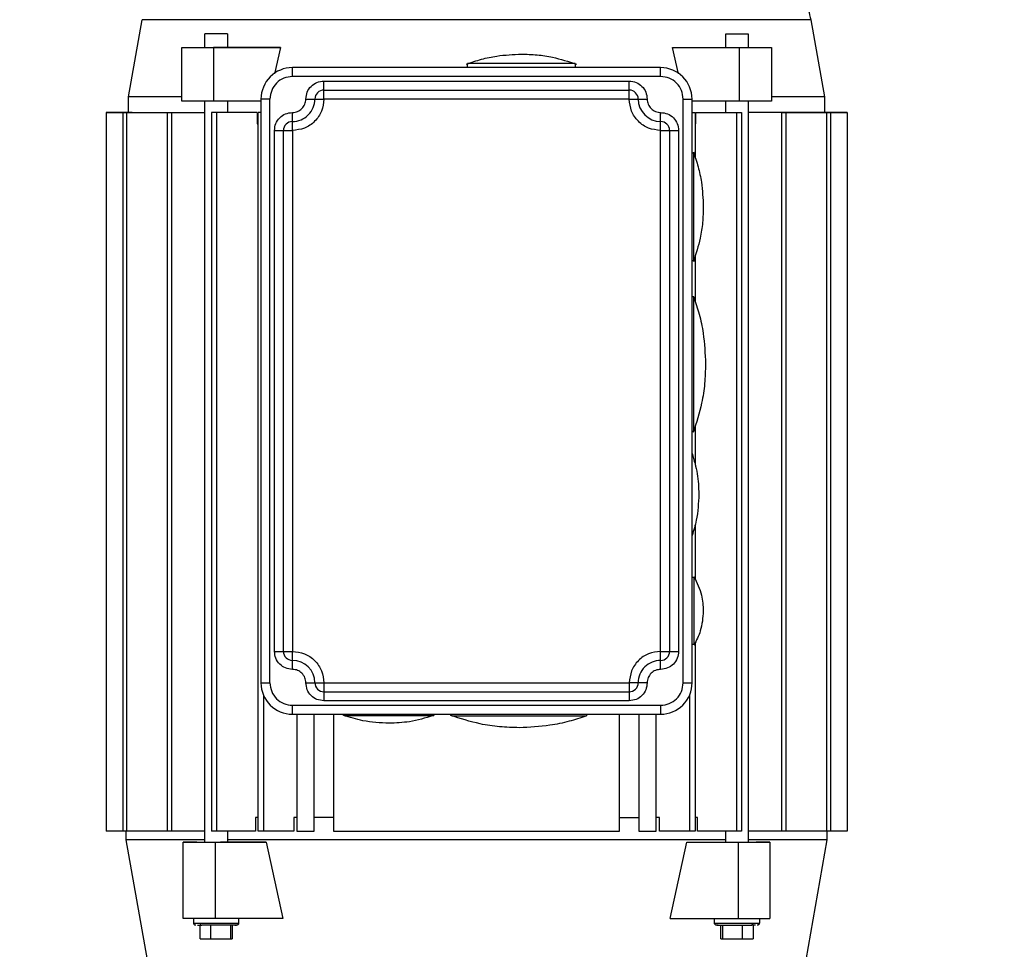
# Model space of a CAD drawing. Header units: inches. Extents: x 170 to 312, y 215 to 248.
# Tile 349 of 410: x 280.493 to 281.032, y 223.601 to 224.111. Entities that reach past the tile are written whole.
import ezdxf

# ---------------------------------------------------------------- set-up
doc = ezdxf.new("R2010")
doc.units = ezdxf.units.IN
doc.header["$LTSCALE"] = 0.25
doc.header["$MEASUREMENT"] = 0
doc.layers.add('ANNOTATIONS', color=1, linetype='Continuous')
doc.layers.add('STANDARD MOTOR RH', color=7, linetype='Continuous')
doc.styles.add('ARIAL', font='arial.ttf', dxfattribs={"height": 0.09375})
doc.dimstyles.new('STANDARD$0', dxfattribs={"dimtxt": 0.09375, "dimasz": 0.09375, "dimexe": 0.03125, "dimexo": 0.046875, "dimgap": 0.09, "dimtad": 0, "dimtih": 1, "dimtoh": 1, "dimdec": 4, "dimzin": 0, "dimdsep": 46, "dimtxsty": 'ARIAL', "dimcen": 0.09, "dimadec": 0, "dimazin": 0, "dimtfac": 1, "dimtdec": 4, "dimtofl": 0, "dimtmove": 0, "dimatfit": 1, "dimfxl": 1, "dimtolj": 1, "dimtzin": 0, "dimarcsym": 0})

# ---------------------------------------------------------------- blocks, each defined once
blk = doc.blocks.new('*D225')
at = {"layer": 'ANNOTATIONS', "color": 0, "lineweight": -2, "transparency": 16777216}
for p, q in [((279.95323, 223.58539), (279.95323, 225.15255)), ((281.04685, 224.57841), (281.04685, 225.15255)), ((280.04698, 225.1213), (280.21493, 225.1213)), ((280.9531, 225.1213), (280.78515, 225.1213))]:
    blk.add_line(p, q, dxfattribs=at)
at = {"layer": 'ANNOTATIONS', "color": 0, "transparency": 16777216}
for points in [[(280.04698, 225.13692), (280.04698, 225.10567), (279.95323, 225.1213)], [(280.9531, 225.13692), (280.9531, 225.10567), (281.04685, 225.1213)]]:
    blk.add_solid(points, dxfattribs=at)
at = {"layer": 'defpoints', "color": 0, "transparency": 16777216}
for p in [(279.95323, 225.1213), (281.04685, 224.53154), (279.95323, 223.53851)]:
    blk.add_point(p, dxfattribs=at)
at = {"layer": 'ANNOTATIONS', "color": 0, "transparency": 16777216, "insert": (280.50004, 225.1213), "char_height": 0.09375, "attachment_point": 5, "style": 'ARIAL'}
blk.add_mtext('\\A1;17 3/8"', dxfattribs=at)
blk = doc.blocks.new('*D236')
at = {"layer": 'ANNOTATIONS', "color": 0, "lineweight": -2, "transparency": 16777216}
for p, q in [((279.95323, 223.58539), (279.95323, 225.58626)), ((281.1766, 225.01166), (281.1766, 225.58626)), ((280.04698, 225.55501), (280.38382, 225.55501)), ((281.08285, 225.55501), (280.74601, 225.55501))]:
    blk.add_line(p, q, dxfattribs=at)
at = {"layer": 'ANNOTATIONS', "color": 0, "transparency": 16777216}
for points in [[(280.04698, 225.57064), (280.04698, 225.53939), (279.95323, 225.55501)], [(281.08285, 225.57064), (281.08285, 225.53939), (281.1766, 225.55501)]]:
    blk.add_solid(points, dxfattribs=at)
at = {"layer": 'defpoints', "color": 0, "transparency": 16777216}
for p in [(281.1766, 225.55501), (281.1766, 224.96478), (279.95323, 223.53851)]:
    blk.add_point(p, dxfattribs=at)
at = {"layer": 'ANNOTATIONS', "color": 0, "transparency": 16777216, "insert": (280.56491, 225.55501), "char_height": 0.09375, "attachment_point": 5, "style": 'ARIAL'}
blk.add_mtext('\\A1;20"', dxfattribs=at)

msp = doc.modelspace()

# ---------------------------------------------------------------- linework, layer by layer
at = {"layer": 'STANDARD MOTOR RH'}
for p, q in [((280.5524, 224.06841), (280.55985, 224.11065)), ((280.92635, 224.11065), (280.9338, 224.06841)), ((280.59427, 224.09548), (280.59427, 224.10286)), ((280.60657, 224.10286), (280.59427, 224.10286)), ((280.60657, 224.10286), (280.60657, 224.09548)), ((280.87962, 224.09548), (280.87962, 224.10286)), ((280.87962, 224.10286), (280.89192, 224.10286)), ((280.89192, 224.10286), (280.89192, 224.09548)), ((280.58153, 224.06595), (280.58153, 224.09548)), ((280.58153, 224.09548), (280.60657, 224.09548)), ((280.58153, 224.09548), (280.59137, 224.09548)), ((280.59137, 224.09548), (280.59427, 224.09548)), ((280.63564, 224.09548), (280.59893, 224.09548)), ((280.59893, 224.09548), (280.59893, 224.06595)), ((280.60657, 224.09548), (280.63564, 224.09548)), ((280.63564, 224.09548), (280.63245, 224.08096)), ((280.85374, 224.08096), (280.85055, 224.09548)), ((280.85055, 224.09548), (280.90466, 224.09548)), ((280.88726, 224.06595), (280.88726, 224.09548)), ((280.90466, 224.09548), (280.90466, 224.06595)), ((280.73818, 224.0844), (280.73818, 224.08657)), ((280.79723, 224.08657), (280.79723, 224.0844)), ((280.64221, 224.07948), (280.64221, 224.0844)), ((280.84398, 224.0844), (280.64221, 224.0844)), ((280.84398, 224.07948), (280.84398, 224.0844)), ((280.84398, 224.07948), (280.64221, 224.07948)), ((280.65944, 224.06718), (280.65944, 224.07702)), ((280.65944, 224.07702), (280.82676, 224.07702)), ((280.82676, 224.07173), (280.82676, 224.07702)), ((280.65944, 224.0721), (280.82676, 224.0721)), ((280.5524, 224.0598), (280.5524, 224.06841)), ((280.59893, 224.06595), (280.58153, 224.06595)), ((280.59427, 223.65994), (280.59427, 224.06595)), ((280.62499, 224.06595), (280.59893, 224.06595)), ((280.60657, 224.06595), (280.60657, 224.0598)), ((280.62991, 224.06718), (280.62499, 224.06718)), ((280.62499, 224.06718), (280.62499, 223.7473)), ((280.62499, 224.06718), (280.62499, 224.06718)), ((280.62991, 223.7473), (280.62991, 224.06718)), ((280.64959, 224.06718), (280.65944, 224.06718)), ((280.82676, 224.06718), (280.65944, 224.06718)), ((280.82676, 224.06718), (280.8366, 224.06718)), ((280.85629, 223.7473), (280.85629, 224.06718)), ((280.85629, 224.06718), (280.86121, 224.06718)), ((280.86121, 223.7473), (280.86121, 224.06718)), ((280.9005, 224.06595), (280.86121, 224.06595)), ((280.87962, 224.0598), (280.87962, 224.06595)), ((280.89192, 224.06595), (280.89192, 223.65995)), ((280.9338, 224.06841), (280.9338, 224.0598)), ((280.5401, 224.0598), (280.59427, 224.0598)), ((280.5401, 224.0598), (280.5401, 223.6661)), ((280.5401, 224.0598), (280.55517, 224.0598)), ((280.55445, 224.0598), (280.5401, 224.0598)), ((280.5401, 224.0598), (280.5524, 224.0598)), ((280.5401, 224.0598), (280.5401, 224.0598)), ((280.54923, 224.0598), (280.54923, 223.6661)), ((280.55131, 224.0598), (280.55131, 223.6661)), ((280.55517, 224.0598), (280.55517, 224.0598)), ((280.57352, 224.0598), (280.57352, 223.6661)), ((280.57592, 224.0598), (280.57592, 223.6661)), ((280.59786, 224.0598), (280.59786, 223.6661)), ((280.62293, 224.0598), (280.59786, 224.0598)), ((280.60066, 224.0598), (280.60067, 223.6661)), ((280.62293, 224.0598), (280.62293, 224.05365)), ((280.62337, 223.6661), (280.62337, 224.0598)), ((280.62499, 224.0598), (280.62337, 224.0598)), ((280.64221, 224.05343), (280.64221, 224.0598)), ((280.84398, 224.04996), (280.84398, 224.05884)), ((280.86121, 224.0598), (280.86283, 224.0598)), ((280.86283, 224.0598), (280.86283, 224.03539)), ((280.86326, 224.05365), (280.86326, 224.0598)), ((280.86326, 224.0598), (280.88834, 224.0598)), ((280.88553, 224.0598), (280.88553, 223.6661)), ((280.88834, 224.0598), (280.88834, 223.6661)), ((280.93697, 224.0598), (280.89192, 224.0598)), ((280.91014, 224.0598), (280.9461, 224.0598)), ((280.91028, 224.0598), (280.91028, 223.6661)), ((280.91267, 224.0598), (280.91267, 223.6661)), ((280.9461, 224.0598), (280.91306, 224.0598)), ((280.91966, 224.0598), (280.9461, 224.0598)), ((280.9461, 224.0598), (280.93362, 224.0598)), ((280.9338, 224.0598), (280.93697, 224.0598)), ((280.93697, 224.0598), (280.9338, 224.0598)), ((280.93488, 224.0598), (280.93489, 223.6661)), ((280.93697, 224.0598), (280.93697, 223.6661)), ((280.93697, 224.0598), (280.93697, 224.0598)), ((280.9461, 224.0598), (280.9461, 223.6661)), ((280.9461, 224.0598), (280.9461, 224.0598)), ((280.62293, 224.05365), (280.62337, 224.05365)), ((280.86283, 224.05365), (280.86326, 224.05365)), ((280.63237, 224.04995), (280.64221, 224.04995)), ((280.63237, 223.76452), (280.63237, 224.04995)), ((280.63729, 223.76452), (280.63729, 224.04995)), ((280.64221, 224.04995), (280.64221, 223.76452)), ((280.84398, 224.04996), (280.85383, 224.04996)), ((280.84398, 223.76452), (280.84398, 224.04996)), ((280.8489, 224.04996), (280.84891, 223.76452)), ((280.85383, 224.04996), (280.85383, 223.76452)), ((280.86121, 224.03765), (280.86214, 224.03765)), ((280.86214, 223.9786), (280.86121, 223.9786)), ((280.86283, 223.98117), (280.86283, 223.9565)), ((280.86121, 223.95891), (280.8621, 223.95891)), ((280.86283, 223.88784), (280.86283, 223.86663)), ((280.8621, 223.88509), (280.86121, 223.88509)), ((280.86283, 223.83393), (280.86283, 223.80396)), ((280.86121, 223.80512), (280.86242, 223.80512)), ((280.86242, 223.76821), (280.86121, 223.76821)), ((280.86283, 223.76925), (280.86283, 223.6661)), ((280.63237, 223.76452), (280.64221, 223.76452)), ((280.64221, 223.75468), (280.64221, 223.76452)), ((280.84398, 223.76452), (280.85383, 223.76452)), ((280.84398, 223.75923), (280.84398, 223.76452)), ((280.62499, 223.7473), (280.62991, 223.7473)), ((280.64959, 223.7473), (280.65944, 223.7473)), ((280.65944, 223.7473), (280.82676, 223.7473)), ((280.8366, 223.7473), (280.82676, 223.7473)), ((280.82676, 223.74541), (280.82676, 223.73746)), ((280.85629, 223.7473), (280.86121, 223.7473)), ((280.62649, 223.6661), (280.62649, 223.74026)), ((280.65944, 223.74238), (280.82676, 223.74238)), ((280.85971, 223.74026), (280.85971, 223.6661)), ((280.64221, 223.73499), (280.84398, 223.73499)), ((280.64221, 223.73007), (280.64221, 223.73499)), ((280.82676, 223.73746), (280.65944, 223.73745)), ((280.64221, 223.73007), (280.84398, 223.73007)), ((280.64467, 223.73007), (280.64467, 223.6661)), ((280.65415, 223.6661), (280.65415, 223.73007)), ((280.66473, 223.73007), (280.66473, 223.6661)), ((280.67051, 223.72937), (280.67051, 223.73007)), ((280.71972, 223.73007), (280.71972, 223.72937)), ((280.72957, 223.72918), (280.72957, 223.73007)), ((280.80338, 223.73007), (280.80338, 223.72918)), ((280.82147, 223.6661), (280.82147, 223.73007)), ((280.83205, 223.73007), (280.83205, 223.6661)), ((280.84152, 223.6661), (280.84152, 223.73007)), ((280.62337, 223.67348), (280.62204, 223.67348)), ((280.62204, 223.67348), (280.62204, 223.6661)), ((280.64467, 223.67348), (280.64291, 223.67348)), ((280.64291, 223.67348), (280.64291, 223.6661)), ((280.66473, 223.67348), (280.65415, 223.67348)), ((280.82147, 223.67348), (280.83205, 223.67348)), ((280.84329, 223.67348), (280.84152, 223.67348)), ((280.84329, 223.6661), (280.84329, 223.67348)), ((280.86416, 223.67348), (280.86283, 223.67348)), ((280.86416, 223.6661), (280.86416, 223.67348)), ((280.59427, 223.6661), (280.5401, 223.6661)), ((280.55117, 223.66118), (280.55117, 223.6661)), ((280.62204, 223.6661), (280.59786, 223.6661)), ((280.60658, 223.6661), (280.60658, 223.65995)), ((280.64291, 223.6661), (280.62337, 223.6661)), ((280.64467, 223.6661), (280.65415, 223.6661)), ((280.66473, 223.6661), (280.82147, 223.6661)), ((280.83205, 223.6661), (280.84152, 223.6661)), ((280.86283, 223.6661), (280.84329, 223.6661)), ((280.88834, 223.6661), (280.86416, 223.6661)), ((280.87962, 223.65995), (280.87962, 223.6661)), ((280.91267, 223.6661), (280.89192, 223.6661)), ((280.9461, 223.6661), (280.91267, 223.6661)), ((280.93503, 223.6661), (280.93503, 223.66118)), ((280.56275, 223.59551), (280.55117, 223.66118)), ((280.58991, 223.65995), (280.5824, 223.65994)), ((280.5824, 223.65994), (280.60278, 223.65994)), ((280.5824, 223.61811), (280.5824, 223.65994)), ((280.5998, 223.65994), (280.62783, 223.65995)), ((280.5998, 223.65994), (280.5998, 223.61811)), ((280.62783, 223.65995), (280.63699, 223.61811)), ((280.84921, 223.61812), (280.85837, 223.65995)), ((280.85837, 223.65995), (280.90379, 223.65995)), ((280.88639, 223.65995), (280.88639, 223.61812)), ((280.90379, 223.65995), (280.89629, 223.65995)), ((280.90379, 223.65995), (280.90379, 223.61812)), ((280.93503, 223.66118), (280.92345, 223.59551)), ((280.5998, 223.61811), (280.5824, 223.61811)), ((280.58812, 223.61565), (280.58812, 223.61811)), ((280.63699, 223.61811), (280.5998, 223.61811)), ((280.61273, 223.61811), (280.61273, 223.61565)), ((280.84921, 223.61812), (280.90379, 223.61812)), ((280.87347, 223.61566), (280.87347, 223.61812)), ((280.89808, 223.61812), (280.89808, 223.61566)), ((280.58812, 223.61565), (280.61273, 223.61565)), ((280.59159, 223.60704), (280.59159, 223.61442)), ((280.59747, 223.60704), (280.59747, 223.61442)), ((280.60825, 223.61442), (280.60826, 223.60704)), ((280.60926, 223.61442), (280.60926, 223.60704)), ((280.87347, 223.61566), (280.89808, 223.61566)), ((280.87693, 223.60704), (280.87693, 223.61443)), ((280.87794, 223.61443), (280.87794, 223.60704)), ((280.88873, 223.61443), (280.88873, 223.60704)), ((280.89598, 223.61443), (280.8936, 223.61443)), ((280.89461, 223.61443), (280.89461, 223.60704)), ((280.59159, 223.60704), (280.60926, 223.60704)), ((280.87693, 223.60704), (280.89461, 223.60704))]:
    msp.add_line(p, q, dxfattribs=at)
at = {"layer": 'STANDARD MOTOR RH', "flags": 128}
for points in [[(280.92635, 224.11065), (280.91553, 224.11065), (280.91085, 224.11065), (280.87599, 224.11065), (280.86696, 224.11065), (280.81395, 224.11065), (280.80213, 224.11065), (280.7273, 224.11065), (280.71474, 224.11065), (280.56257, 224.11065), (280.56083, 224.11065), (280.55985, 224.11065)], [(280.79723, 224.08657), (280.79545, 224.08657), (280.79327, 224.08657), (280.73818, 224.08657)], [(280.82676, 224.06718), (280.82676, 224.07127), (280.82676, 224.07173)], [(280.58153, 224.06841), (280.55999, 224.06841), (280.55668, 224.06841), (280.5524, 224.06841)], [(280.90466, 224.06595), (280.9026, 224.06595), (280.9005, 224.06595)], [(280.9338, 224.06841), (280.93332, 224.06841), (280.91687, 224.06841), (280.91088, 224.06841), (280.90466, 224.06841)], [(280.84398, 224.0598), (280.84398, 224.05884)], [(280.64221, 224.04995), (280.64221, 224.05269), (280.64221, 224.05343)], [(280.86214, 223.9786), (280.86214, 223.98551), (280.86214, 223.98914), (280.86214, 223.99803), (280.86214, 224.003), (280.86214, 224.01325), (280.86214, 224.01822), (280.86214, 224.02289), (280.86214, 224.02711), (280.86214, 224.03765)], [(280.8621, 223.88509), (280.8621, 223.88553), (280.8621, 223.88681), (280.8621, 223.89541), (280.8621, 223.89963), (280.8621, 223.90953), (280.8621, 223.91498), (280.8621, 223.92059), (280.8621, 223.92624), (280.8621, 223.9371), (280.8621, 223.94207), (280.8621, 223.95048), (280.8621, 223.95373), (280.8621, 223.95891)], [(280.86242, 223.76821), (280.86242, 223.77802), (280.86242, 223.78173), (280.86242, 223.78965), (280.86242, 223.7935), (280.86242, 223.80416), (280.86242, 223.80501), (280.86242, 223.80512)], [(280.84398, 223.75468), (280.84398, 223.75877), (280.84398, 223.75923)], [(280.65944, 223.7473), (280.65944, 223.74093), (280.65944, 223.74019), (280.65944, 223.73745)], [(280.82676, 223.7473), (280.82676, 223.74634), (280.82676, 223.74541)], [(280.84398, 223.73499), (280.84398, 223.73311), (280.84398, 223.73226), (280.84398, 223.73007)], [(280.67051, 223.72937), (280.70316, 223.72937), (280.70742, 223.72937), (280.71972, 223.72937)], [(280.72957, 223.72918), (280.73129, 223.72918), (280.7334, 223.72918), (280.74884, 223.72918), (280.754, 223.72918), (280.80338, 223.72918)], [(280.66473, 223.67348), (280.65938, 223.67348), (280.65763, 223.67348)], [(280.59427, 223.66118), (280.55142, 223.66118), (280.55117, 223.66118)], [(280.62783, 223.65995), (280.60477, 223.65995), (280.60278, 223.65994)], [(280.87962, 223.66118), (280.8247, 223.66118), (280.81279, 223.66118), (280.74958, 223.66118), (280.73662, 223.66118), (280.60658, 223.66118)], [(280.93503, 223.66118), (280.92523, 223.66118), (280.92073, 223.66118), (280.89192, 223.66118)]]:
    msp.add_lwpolyline(points, dxfattribs=at)
at = {"layer": 'STANDARD MOTOR RH'}
for centre, radius, start, end in [((280.64221, 224.06718), 0.01722, 90.0003, 180.0003), ((280.84398, 224.06718), 0.01722, 0.0003, 90.0003), ((280.65944, 224.06718), 0.00492, 90.0003, 180.0003), ((280.82676, 224.06718), 0.00492, 0.0003, 90.0003), ((280.64221, 224.06718), 0.0123, 270.0003, 0.0003), ((280.84398, 224.06718), 0.0123, 180.0003, 270.0003), ((280.64221, 224.04995), 0.00492, 90.0003, 180.0003), ((280.84398, 224.04996), 0.00492, 0.0003, 90.0003), ((280.64221, 223.76452), 0.00492, 180.0003, 270.0003), ((280.84398, 223.76452), 0.00492, 270.0003, 0.0003), ((280.64221, 223.7473), 0.0123, 0.0003, 90.0003), ((280.84398, 223.7473), 0.0123, 90.0003, 180.0003), ((280.64221, 223.7473), 0.01722, 180.0003, 270.0003), ((280.65944, 223.7473), 0.00492, 180.0003, 270.0003), ((280.82676, 223.7473), 0.00492, 270.0003, 0.0003), ((280.84398, 223.7473), 0.01722, 270.0003, 0.0003), ((280.59281, 223.6155), 0.0011, 171.932, 258.6039), ((280.89339, 223.6155), 0.0011, 281.3925, 8.0761)]:
    msp.add_arc(centre, radius, start, end, dxfattribs=at)
for points, knots in [([(280.89242, 224.14912), (280.89554, 224.14795), (280.90191, 224.14556), (280.91038, 224.13953), (280.91793, 224.13142), (280.92372, 224.12164), (280.92543, 224.11413), (280.92624, 224.11062)], [0, 0, 0, 0, 0.185272, 0.377512, 0.572722, 0.800484, 1, 1, 1, 1]), ([(280.73761, 224.08636), (280.74032, 224.08728), (280.74576, 224.08912), (280.75581, 224.09125), (280.7632, 224.09158), (280.7677, 224.09179)], [0, 0, 0, 0, 0.279606, 0.560311, 1, 1, 1, 1]), ([(280.7677, 224.09179), (280.77057, 224.0917), (280.7763, 224.09153), (280.78647, 224.09001), (280.7935, 224.08774), (280.7978, 224.08636)], [0, 0, 0, 0, 0.279602, 0.560305, 1, 1, 1, 1]), ([(280.64221, 224.07948), (280.6406, 224.0793), (280.63737, 224.07893), (280.63331, 224.07608), (280.63046, 224.07202), (280.63009, 224.06879), (280.62991, 224.06718)], [0, 0, 0, 0, 0.249991, 0.499985, 0.749988, 1, 1, 1, 1]), ([(280.64959, 224.06718), (280.64974, 224.06847), (280.65004, 224.07105), (280.65231, 224.0743), (280.65557, 224.07658), (280.65815, 224.07687), (280.65944, 224.07702)], [0, 0, 0, 0, 0.249988, 0.499994, 0.749998, 1, 1, 1, 1]), ([(280.82676, 224.07702), (280.82805, 224.07687), (280.83063, 224.07658), (280.83388, 224.0743), (280.83616, 224.07105), (280.83645, 224.06847), (280.8366, 224.06718)], [0, 0, 0, 0, 0.250002, 0.499982, 0.749981, 1, 1, 1, 1]), ([(280.85629, 224.06718), (280.8561, 224.06879), (280.85573, 224.07202), (280.85289, 224.07608), (280.84882, 224.07893), (280.84559, 224.0793), (280.84398, 224.07948)], [0, 0, 0, 0, 0.2499879, 0.4999995, 0.7499993, 1, 1, 1, 1]), ([(280.65944, 224.06718), (280.65918, 224.06492), (280.65866, 224.06041), (280.65468, 224.05471), (280.64898, 224.05073), (280.64447, 224.05021), (280.64221, 224.04995)], [0, 0, 0, 0, 0.250005, 0.5, 0.750002, 1, 1, 1, 1]), ([(280.64221, 224.0598), (280.64318, 224.05991), (280.64511, 224.06013), (280.64755, 224.06184), (280.64926, 224.06428), (280.64948, 224.06621), (280.64959, 224.06718)], [0, 0, 0, 0, 0.249984, 0.499989, 0.74997, 1, 1, 1, 1]), ([(280.84398, 224.04996), (280.84173, 224.05021), (280.83721, 224.05073), (280.83152, 224.05471), (280.82754, 224.06041), (280.82702, 224.06492), (280.82676, 224.06718)], [0, 0, 0, 0, 0.250001, 0.499996, 0.750013, 1, 1, 1, 1]), ([(280.8366, 224.06718), (280.83671, 224.06621), (280.83693, 224.06428), (280.83864, 224.06184), (280.84108, 224.06013), (280.84302, 224.05991), (280.84398, 224.0598)], [0, 0, 0, 0, 0.249991, 0.499991, 0.750004, 1, 1, 1, 1]), ([(280.63237, 224.04995), (280.63252, 224.05124), (280.63281, 224.05382), (280.63509, 224.05708), (280.63834, 224.05935), (280.64092, 224.05965), (280.64221, 224.0598)], [0, 0, 0, 0, 0.25002, 0.500019, 0.749996, 1, 1, 1, 1]), ([(280.84398, 224.0598), (280.84527, 224.05965), (280.84785, 224.05935), (280.85111, 224.05708), (280.85338, 224.05382), (280.85368, 224.05124), (280.85383, 224.04996)], [0, 0, 0, 0, 0.250002, 0.499982, 0.749981, 1, 1, 1, 1]), ([(280.86193, 224.03822), (280.86285, 224.03551), (280.86469, 224.03007), (280.86682, 224.02001), (280.86715, 224.01263), (280.86736, 224.00813)], [0, 0, 0, 0, 0.279607, 0.560307, 1, 1, 1, 1]), ([(280.86736, 224.00813), (280.86727, 224.00526), (280.8671, 223.99952), (280.86558, 223.98936), (280.86331, 223.98233), (280.86193, 223.97803)], [0, 0, 0, 0, 0.279595, 0.560308, 1, 1, 1, 1]), ([(280.86217, 223.95859), (280.86319, 223.95554), (280.86536, 223.94908), (280.86792, 223.93686), (280.86833, 223.92763), (280.86859, 223.922)], [0, 0, 0, 0, 0.2587772, 0.5475856, 1, 1, 1, 1]), ([(280.86859, 223.922), (280.86848, 223.91842), (280.86827, 223.91125), (280.86638, 223.89855), (280.86356, 223.88975), (280.86185, 223.88439)], [0, 0, 0, 0, 0.2796019, 0.5603034, 1, 1, 1, 1]), ([(280.86121, 223.87298), (280.86232, 223.8693), (280.86452, 223.86201), (280.86477, 223.85441), (280.8649, 223.85064)], [0, 0, 0, 0, 0.50513, 1, 1, 1, 1]), ([(280.8649, 223.85064), (280.86469, 223.84585), (280.86436, 223.83817), (280.86207, 223.83084), (280.86121, 223.82809)], [0, 0, 0, 0, 0.623954, 1, 1, 1, 1]), ([(280.86222, 223.80546), (280.86386, 223.80212), (280.86679, 223.79617), (280.86719, 223.78957), (280.86736, 223.78667)], [0, 0, 0, 0, 0.560002, 1, 1, 1, 1]), ([(280.86736, 223.78667), (280.86708, 223.78296), (280.86657, 223.77635), (280.86355, 223.77047), (280.86222, 223.76788)], [0, 0, 0, 0, 0.559999, 1, 1, 1, 1]), ([(280.64221, 223.75468), (280.64092, 223.75483), (280.63834, 223.75512), (280.63509, 223.7574), (280.63281, 223.76065), (280.63252, 223.76323), (280.63237, 223.76452)], [0, 0, 0, 0, 0.250002, 0.500006, 0.750011, 1, 1, 1, 1]), ([(280.64221, 223.76452), (280.64447, 223.76426), (280.64898, 223.76374), (280.65468, 223.75976), (280.65866, 223.75407), (280.65918, 223.74955), (280.65944, 223.7473)], [0, 0, 0, 0, 0.25, 0.499994, 0.749992, 1, 1, 1, 1]), ([(280.84398, 223.76452), (280.84173, 223.76426), (280.83721, 223.76375), (280.83152, 223.75976), (280.82754, 223.75407), (280.82702, 223.74955), (280.82676, 223.7473)], [0, 0, 0, 0, 0.2500029, 0.50001, 0.750011, 1, 1, 1, 1]), ([(280.85383, 223.76452), (280.85368, 223.76323), (280.85338, 223.76065), (280.85111, 223.7574), (280.84785, 223.75512), (280.84527, 223.75483), (280.84398, 223.75468)], [0, 0, 0, 0, 0.249989, 0.499993, 0.749997, 1, 1, 1, 1]), ([(280.64959, 223.7473), (280.64948, 223.74826), (280.64926, 223.7502), (280.64756, 223.75264), (280.64511, 223.75435), (280.64318, 223.75457), (280.64221, 223.75468)], [0, 0, 0, 0, 0.249983, 0.500019, 0.749995, 1, 1, 1, 1]), ([(280.84398, 223.75468), (280.84302, 223.75457), (280.84108, 223.75435), (280.83864, 223.75264), (280.83694, 223.7502), (280.83671, 223.74827), (280.8366, 223.7473)], [0, 0, 0, 0, 0.250003, 0.500018, 0.750012, 1, 1, 1, 1]), ([(280.62991, 223.7473), (280.63009, 223.74568), (280.63046, 223.74246), (280.63331, 223.73839), (280.63738, 223.73555), (280.6406, 223.73518), (280.64221, 223.73499)], [0, 0, 0, 0, 0.250015, 0.499999, 0.749996, 1, 1, 1, 1]), ([(280.65944, 223.73745), (280.65815, 223.7376), (280.65557, 223.7379), (280.65231, 223.74017), (280.65004, 223.74343), (280.64974, 223.74601), (280.64959, 223.7473)], [0, 0, 0, 0, 0.250001, 0.500008, 0.750012, 1, 1, 1, 1]), ([(280.8366, 223.7473), (280.83645, 223.74601), (280.83616, 223.74343), (280.83388, 223.74018), (280.83063, 223.7379), (280.82805, 223.7376), (280.82676, 223.73746)], [0, 0, 0, 0, 0.249988, 0.499994, 0.749998, 1, 1, 1, 1]), ([(280.84398, 223.73499), (280.8456, 223.73518), (280.84882, 223.73555), (280.85289, 223.73839), (280.85573, 223.74246), (280.8561, 223.74569), (280.85629, 223.7473)], [0, 0, 0, 0, 0.250006, 0.500005, 0.750013, 1, 1, 1, 1]), ([(280.69512, 223.72515), (280.69033, 223.72539), (280.68177, 223.72581), (280.67362, 223.7284), (280.67004, 223.72954)], [0, 0, 0, 0, 0.560004, 1, 1, 1, 1]), ([(280.71933, 223.72932), (280.71503, 223.72801), (280.70713, 223.7256), (280.69888, 223.72529), (280.69512, 223.72515)], [0, 0, 0, 0, 0.544036, 1, 1, 1, 1]), ([(280.76647, 223.72269), (280.7629, 223.7228), (280.75573, 223.72301), (280.74302, 223.7249), (280.73423, 223.72772), (280.72886, 223.72944)], [0, 0, 0, 0, 0.279608, 0.5603032, 1, 1, 1, 1]), ([(280.80306, 223.72911), (280.80001, 223.72809), (280.79355, 223.72592), (280.78133, 223.72337), (280.77211, 223.72295), (280.76647, 223.72269)], [0, 0, 0, 0, 0.258769, 0.547585, 1, 1, 1, 1]), ([(280.58935, 223.61442), (280.58923, 223.61443), (280.58897, 223.61446), (280.58861, 223.61464), (280.58831, 223.61495), (280.58812, 223.61536), (280.58813, 223.61566), (280.58813, 223.6158)], [0, 0, 0, 0, 0.1792244, 0.3726888, 0.5710878, 0.796534, 1, 1, 1, 1]), ([(280.61272, 223.6158), (280.61272, 223.61568), (280.61273, 223.61543), (280.6126, 223.61506), (280.61234, 223.61472), (280.61195, 223.61447), (280.61165, 223.61444), (280.6115, 223.61442)], [0, 0, 0, 0, 0.171234, 0.35956, 0.557098, 0.78728, 1, 1, 1, 1]), ([(280.8747, 223.61443), (280.87458, 223.61444), (280.87432, 223.61446), (280.87396, 223.61465), (280.87366, 223.61495), (280.87347, 223.61536), (280.87348, 223.61566), (280.87348, 223.6158)], [0, 0, 0, 0, 0.179225, 0.372689, 0.571114, 0.796532, 1, 1, 1, 1]), ([(280.89807, 223.6158), (280.89807, 223.61568), (280.89808, 223.61543), (280.89795, 223.61506), (280.89769, 223.61472), (280.8973, 223.61447), (280.89699, 223.61444), (280.89685, 223.61443)], [0, 0, 0, 0, 0.171234, 0.359547, 0.557105, 0.787317, 1, 1, 1, 1]), ([(280.59013, 223.61442), (280.59015, 223.61442), (280.59043, 223.61442), (280.59155, 223.61442), (280.59259, 223.61442)], [0, 0, 0, 0, 0.068356, 1, 1, 1, 1]), ([(280.61063, 223.61442), (280.61064, 223.61442), (280.61146, 223.61442), (280.61167, 223.61442), (280.61095, 223.61442), (280.60845, 223.61442), (280.60477, 223.61442), (280.60044, 223.61442), (280.59602, 223.61442), (280.59374, 223.61442), (280.5926, 223.61442)], [0, 0, 0, 0, 0.0014989, 0.1441613, 0.2867895, 0.4294487, 0.5720769, 0.7147156, 0.8573543, 1, 1, 1, 1]), ([(280.87548, 223.61443), (280.87511, 223.61443), (280.87435, 223.61443), (280.8753, 223.61442), (280.87773, 223.61442), (280.88143, 223.61442), (280.88576, 223.61443), (280.89018, 223.61443), (280.89246, 223.61443), (280.8936, 223.61443)], [0, 0, 0, 0, 0.133767, 0.278127, 0.422513, 0.566891, 0.711261, 0.855636, 1, 1, 1, 1])]:
    msp.add_open_spline(points, degree=3, knots=knots, dxfattribs=at)

# ---------------------------------------------------------------- dimensions: what is measured, and where the dimension line sits
at = {"layer": 'ANNOTATIONS'}
dim = msp.add_linear_dim(base=(281.1766, 225.55501), p1=(279.95323, 223.53851), p2=(281.1766, 224.96478), angle=180, text='20"', dimstyle='STANDARD$0', dxfattribs=at)
dim.commit()
dim.dimension.update_dxf_attribs({"geometry": '*D236', "text_midpoint": (280.56491, 225.55501), "dimtype": 160})
dim = msp.add_linear_dim(base=(279.95323, 225.1213), p1=(281.04685, 224.53154), p2=(279.95323, 223.53851), text='17 3/8"', dimstyle='STANDARD$0', dxfattribs=at)
dim.commit()
dim.dimension.update_dxf_attribs({"geometry": '*D225', "text_midpoint": (280.50004, 225.1213), "dimtype": 160})

doc.saveas('drawing.dxf')
